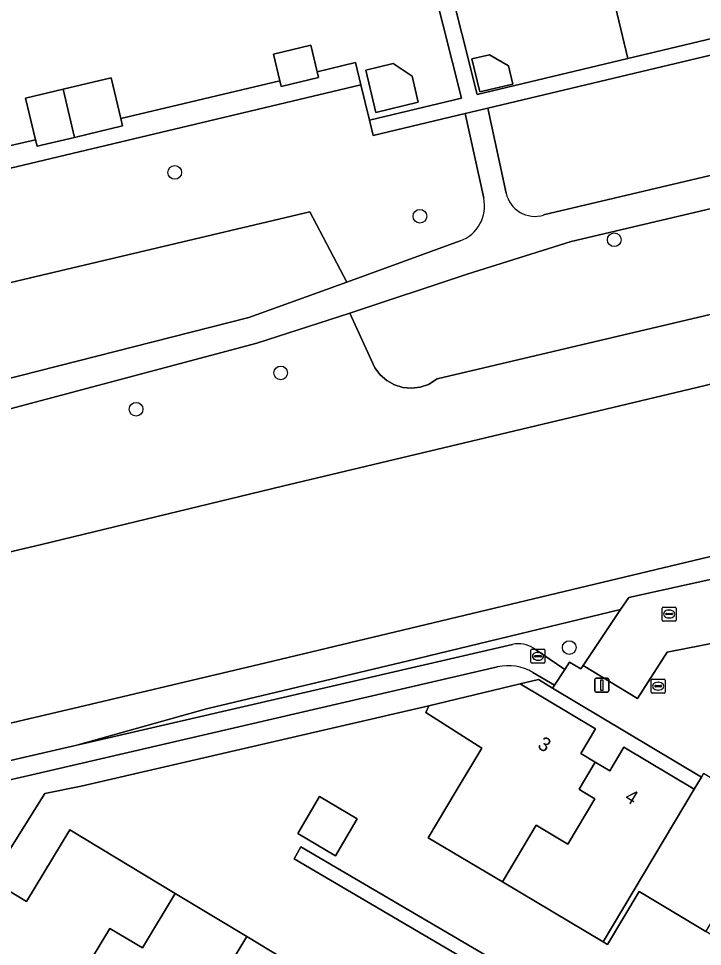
# Model space of a CAD drawing. Extents: x 158455 to 159797, y 387218 to 388672.
# Drawn here: x 159178.4 to 159227.3, y 388238.9 to 388305.2 of the extents above; entities that cross this region are included whole.
import ezdxf

# ---------------------------------------------------------------- set-up
doc = ezdxf.new("R2010")
doc.units = 0
for name, color, linetype in [('IMGEO_Boom', 7, 'Continuous'), ('IMGEO_Brandkraan', 7, 'Continuous'), ('IMGEO_Erf', 7, 'Continuous'), ('IMGEO_Groenvoorziening', 7, 'Continuous'), ('IMGEO_Haag', 7, 'Continuous'), ('IMGEO_Kolk', 7, 'Continuous'), ('IMGEO_Lichtmast', 7, 'Continuous'), ('IMGEO_Meer_plas_ven_vijver', 7, 'Continuous'), ('IMGEO_Pand', 7, 'Continuous'), ('IMGEO_Pand_nummerreeks', 7, 'Continuous'), ('IMGEO_Parkeervlak_open', 7, 'Continuous'), ('IMGEO_Rijbaan_lokaal_open', 7, 'Continuous'), ('IMGEO_Rioolput', 7, 'Continuous'), ('IMGEO_Voetpad_halfverhard', 7, 'Continuous'), ('IMGEO_Voetpad_open', 7, 'Continuous'), ('IMGEO_Walbescherming', 7, 'Continuous')]:
    doc.layers.add(name, color=color, linetype=linetype)

msp = doc.modelspace()

# ---------------------------------------------------------------- linework, layer by layer
at = {"layer": 'IMGEO_Boom'}
for centre in [(159189.586, 388294.181), (159207.092, 388291.044), (159220.965, 388289.362), (159197.15, 388279.855), (159186.83, 388277.259), (159217.747, 388260.225)]:
    msp.add_circle(centre, 0.489, dxfattribs=at)
at = {"layer": 'IMGEO_Brandkraan'}
for p, q in [((159215.016, 388259.181), (159215.016, 388260.033)), ((159215.091, 388260.107), (159215.943, 388260.107)), ((159215.275, 388259.601), (159215.275, 388259.613)), ((159215.318, 388259.65), (159215.716, 388259.65)), ((159215.504, 388259.887), (159215.529, 388259.887)), ((159215.759, 388259.613), (159215.759, 388259.601)), ((159216.017, 388260.033), (159216.017, 388259.181)), ((159215.943, 388259.107), (159215.091, 388259.107)), ((159215.713, 388259.564), (159215.315, 388259.564)), ((159215.527, 388259.327), (159215.502, 388259.327))]:
    msp.add_line(p, q, dxfattribs=at)
for points in [[(159215.016, 388259.181), (159215.016, 388260.033)], [(159215.091, 388260.107), (159215.943, 388260.107)], [(159216.017, 388260.033), (159216.017, 388259.181)], [(159215.943, 388259.107), (159215.091, 388259.107)]]:
    msp.add_lwpolyline(points, dxfattribs=at)
for centre, radius, start, end in [((159215.093, 388260.031), 0.0765, 91.55205, 178.44795), ((159215.093, 388260.031), 0.0765, 91.55205, 178.44795), ((159215.315, 388259.61), 0.0403, 85.87752, 175.75265), ((159215.312, 388259.6), 0.0366, 178.93798, 274.71019), ((159215.716, 388259.607), 0.043, 264.86636, 352.45326), ((159215.72, 388259.612), 0.0386, 1.73085, 96.63898), ((159215.941, 388260.031), 0.0765, 1.55205, 88.44795), ((159215.941, 388260.031), 0.0765, 1.55205, 88.44795), ((159215.093, 388259.183), 0.0765, 181.55205, 268.44795), ((159215.093, 388259.183), 0.0765, 181.55205, 268.44795), ((159215.941, 388259.183), 0.0765, 271.55205, 358.44795), ((159215.941, 388259.183), 0.0765, 271.55205, 358.44795)]:
    msp.add_arc(centre, radius, start, end, dxfattribs=at)
for centre, major_axis, ratio, start_param, end_param in [((159215.503, 388259.607), (-0.387, 0.002), 0.722429, 4.712389, 7.853982), ((159215.528, 388259.607), (-0.39, 0.002), 0.717154, 1.570796, 4.712389)]:
    msp.add_ellipse(centre, major_axis=major_axis, ratio=ratio, start_param=start_param, end_param=end_param, dxfattribs=at)
at = {"layer": 'IMGEO_Erf'}
for points in [[(159217.739, 388319.905), (159214.696, 388319.18), (159214.554, 388319.776), (159213.225, 388325.35), (159216.268, 388326.076), (159219.401, 388326.823), (159218.652, 388330.107), (159204.858, 388326.861), (159204.387, 388326.75), (159206.502, 388318.338), (159207.471, 388314.484), (159211.31, 388315.4), (159212.031, 388312.377), (159212.746, 388309.379), (159208.981, 388308.481), (159211.176, 388299.751), (159221.929, 388302.314), (159220.519, 388308.233), (159219.129, 388314.068)], [(159212.057, 388302.588), (159213.411, 388301.801), (159213.725, 388300.489), (159211.363, 388299.924), (159210.798, 388302.287)], [(159205.186, 388301.962), (159206.528, 388301.052), (159206.973, 388299.187), (159203.952, 388298.465), (159203.229, 388301.494)], [(159215.549, 388257.945), (159214.24, 388257.63), (159219.625, 388254.414), (159218.573, 388252.651), (159219.605, 388252.035), (159220.636, 388251.419), (159221.651, 388253.119), (159226.674, 388250.119), (159227.179, 388250.965), (159216.565, 388257.335)], [(159201.074, 388245.36), (159198.369, 388246.946), (159199.915, 388249.583), (159202.62, 388247.997)]]:
    msp.add_lwpolyline(points, close=True, dxfattribs=at)
for points in [[(159170.801, 388294.482), (159179.653, 388296.508), (159178.945, 388299.481), (159181.619, 388300.118), (159185.048, 388300.935), (159185.74, 388298.028), (159197.084, 388300.73), (159196.63, 388302.633), (159199.297, 388303.27), (159199.752, 388301.366), (159202.502, 388302.021), (159202.879, 388300.439), (159203.48, 388297.916), (159210.053, 388299.483), (159205.42, 388317.906)], [(159232.521, 388236.953), (159227.503, 388239.949), (159222.732, 388242.798), (159220.469, 388239.009), (159220.161, 388239.193), (159212.981, 388243.48), (159207.681, 388246.645), (159209.684, 388250), (159211.503, 388253.046), (159207.515, 388255.594), (159207.729, 388256.065), (159182.901, 388250.325), (159180.313, 388249.804), (159176.437, 388243.633), (159179.013, 388242.079), (159182.095, 388247.195), (159189.614, 388242.663), (159194.726, 388239.581), (159202.168, 388235.095)], [(159215.587, 388234.878), (159198.106, 388245.131), (159198.584, 388245.986), (159216.088, 388235.717)]]:
    msp.add_lwpolyline(points, dxfattribs=at)
at = {"layer": 'IMGEO_Groenvoorziening'}
for points in [[(159098.736, 388324.747), (159111.164, 388294.006), (159114.225, 388286.503), (159118.712, 388285.478), (159120.785, 388281.472), (159125.62, 388268.209), (159127.554, 388264.203), (159128.245, 388261.578), (159129.488, 388259.229), (159131.837, 388258.815), (159133.909, 388259.644), (159138.745, 388259.92), (159140.521, 388258.292), (159180.077, 388267.596), (159197.291, 388271.77), (159226.366, 388278.68), (159240.151, 388282.002), (159242.599, 388282.559), (159246.527, 388283.452), (159247.324, 388283.633), (159258.387, 388286.258)], [(159211.641, 388292.334), (159210.329, 388298.386), (159203.742, 388296.816), (159203.48, 388297.916), (159202.879, 388300.439), (159153.746, 388288.731), (159153.868, 388288.203), (159151.988, 388287.755), (159124.611, 388303.082), (159125.994, 388306.172), (159124.696, 388309.515), (159119.659, 388307.373)], [(159238.877, 388298.162), (159238.799, 388298.5), (159237.338, 388304.821), (159211.928, 388298.766), (159213.244, 388292.695)], [(159215.922, 388291.135), (159237.81, 388296.308), (159238.877, 388298.162)], [(159238.331, 388294.051), (159217.884, 388289.24), (159210.455, 388286.911), (159202.093, 388284.114), (159203.874, 388280.211), (159204.249, 388279.711), (159204.72, 388279.299), (159205.266, 388278.995), (159205.863, 388278.811), (159206.486, 388278.755), (159207.106, 388278.829), (159207.698, 388279.031), (159208.328, 388279.425), (159237.696, 388286.369)], [(159164.351, 388276.041), (159168.93, 388277.205), (159170.504, 388284.575), (159199.239, 388291.372)], [(159199.239, 388291.372), (159201.881, 388286.347), (159209.956, 388289.282)], [(159252.627, 388289.946), (159245.102, 388288.821), (159245.727, 388286.216), (159241.848, 388285.315), (159241.206, 388288.092), (159237.696, 388286.369), (159208.328, 388279.425), (159207.698, 388279.031), (159207.106, 388278.829), (159206.486, 388278.755), (159205.863, 388278.811), (159205.266, 388278.995), (159204.72, 388279.299), (159204.249, 388279.711), (159203.874, 388280.211), (159202.093, 388284.114), (159195.44, 388281.988), (159165.383, 388273.979)], [(159254.646, 388273.156), (159249.974, 388271.978), (159249.385, 388271.836), (159245.461, 388270.891), (159243.582, 388270.438), (159228.828, 388266.972), (159196.084, 388259.134), (159182.716, 388255.974), (159146.612, 388247.495), (159136.359, 388245.036)], [(159131.574, 388240.239), (159142.507, 388243.053), (159143.349, 388243.209), (159165.456, 388248.457), (159172.826, 388250.521), (159173.019, 388250.703), (159174.124, 388251.296), (159182.602, 388253.259), (159191.845, 388255.847), (159206.244, 388259.282), (159221.41, 388262.938), (159221.995, 388263.812), (159232.87, 388266.219), (159239.544, 388267.856), (159245.072, 388268.975), (159245.419, 388267.978), (159245.846, 388268.079), (159250.447, 388269.154), (159255.012, 388270.14)], [(159221.41, 388262.938), (159206.244, 388259.282), (159191.845, 388255.847), (159182.602, 388253.259), (159213.702, 388260.458)], [(159215.201, 388260.176), (159217.425, 388258.66), (159217.771, 388259.193), (159218.574, 388258.699), (159218.748, 388258.959), (159221.41, 388262.938)], [(159212.627, 388258.841), (159179.385, 388251.147), (159176.026, 388250.369), (159175.327, 388250), (159170.713, 388245.003), (159170.891, 388244.839), (159168.859, 388242.679), (159167.947, 388241.642), (159170.382, 388239.402), (159173.867, 388245.184), (159176.437, 388243.633), (159180.313, 388249.804)], [(159180.313, 388249.804), (159182.901, 388250.325), (159207.729, 388256.065), (159214.24, 388257.63), (159215.549, 388257.945), (159216.565, 388257.335), (159216.702, 388257.546), (159215.149, 388258.456)]]:
    msp.add_lwpolyline(points, dxfattribs=at)
msp.add_lwpolyline([(159168.93, 388277.205), (159194.881, 388283.803), (159201.881, 388286.347), (159199.239, 388291.372), (159170.504, 388284.575)], close=True, dxfattribs=at)
for centre, radius, start, end in [((159209.051, 388291.773), 2.65, 289.9706, 12.22349), ((159215.296, 388293.139), 2.1, 192.20927, 287.34705), ((159214.13, 388258.606), 1.9, 55.68497, 103.00649), ((159213.406, 388255.491), 3.439, 59.54963, 103.09123)]:
    msp.add_arc(centre, radius, start, end, dxfattribs=at)
at = {"layer": 'IMGEO_Haag'}
for points in [[(159212.627, 388258.841), (159179.385, 388251.147), (159176.026, 388250.369), (159175.327, 388250), (159170.713, 388245.003), (159170.891, 388244.839), (159168.859, 388242.679), (159167.947, 388241.642), (159170.382, 388239.402), (159173.867, 388245.184), (159176.437, 388243.633), (159180.313, 388249.804)], [(159180.313, 388249.804), (159182.901, 388250.325), (159207.729, 388256.065), (159214.24, 388257.63), (159215.549, 388257.945), (159216.565, 388257.335), (159216.702, 388257.546), (159215.149, 388258.456)]]:
    msp.add_lwpolyline(points, dxfattribs=at)
msp.add_arc((159213.406, 388255.491), 3.439, 59.54963, 103.09123, dxfattribs=at)
at = {"layer": 'IMGEO_Kolk'}
for p, q in [((159223.597, 388257.048), (159223.597, 388257.9)), ((159223.672, 388257.974), (159224.524, 388257.974)), ((159224.085, 388257.754), (159224.11, 388257.754)), ((159224.598, 388257.9), (159224.598, 388257.048)), ((159224.524, 388256.974), (159223.672, 388256.974)), ((159223.856, 388257.468), (159223.856, 388257.48)), ((159224.294, 388257.431), (159223.896, 388257.431)), ((159223.899, 388257.517), (159224.297, 388257.517)), ((159224.108, 388257.194), (159224.083, 388257.194)), ((159224.34, 388257.48), (159224.34, 388257.468))]:
    msp.add_line(p, q, dxfattribs=at)
for points in [[(159223.597, 388257.048), (159223.597, 388257.9)], [(159223.672, 388257.974), (159224.524, 388257.974)], [(159224.598, 388257.9), (159224.598, 388257.048)], [(159224.524, 388256.974), (159223.672, 388256.974)]]:
    msp.add_lwpolyline(points, dxfattribs=at)
for centre, radius, start, end in [((159223.674, 388257.898), 0.0765, 91.55205, 178.44795), ((159223.674, 388257.898), 0.0765, 91.55205, 178.44795), ((159224.522, 388257.898), 0.0765, 1.55205, 88.44795), ((159224.522, 388257.898), 0.0765, 1.55205, 88.44795), ((159223.674, 388257.05), 0.0765, 181.55205, 268.44795), ((159223.674, 388257.05), 0.0765, 181.55205, 268.44795), ((159223.896, 388257.477), 0.0403, 85.87752, 175.75265), ((159223.893, 388257.467), 0.0366, 178.93798, 274.71019), ((159224.297, 388257.474), 0.043, 264.86636, 352.45326), ((159224.301, 388257.479), 0.0386, 1.73085, 96.63898), ((159224.522, 388257.05), 0.0765, 271.55205, 358.44795), ((159224.522, 388257.05), 0.0765, 271.55205, 358.44795)]:
    msp.add_arc(centre, radius, start, end, dxfattribs=at)
for centre, major_axis, ratio, start_param, end_param in [((159224.084, 388257.474), (-0.387, 0.002), 0.722429, 4.712389, 7.853982), ((159224.109, 388257.474), (-0.39, 0.002), 0.717154, 1.570796, 4.712389)]:
    msp.add_ellipse(centre, major_axis=major_axis, ratio=ratio, start_param=start_param, end_param=end_param, dxfattribs=at)
at = {"layer": 'IMGEO_Lichtmast'}
for p, q in [((159219.578, 388257.139), (159219.578, 388257.939)), ((159219.578, 388257.939), (159219.578, 388257.139)), ((159219.678, 388258.039), (159220.468, 388258.039)), ((159220.468, 388258.039), (159219.678, 388258.039)), ((159220.568, 388257.939), (159220.568, 388257.139)), ((159220.568, 388257.139), (159220.568, 388257.939)), ((159220.468, 388257.039), (159219.678, 388257.039)), ((159219.678, 388257.039), (159220.468, 388257.039))]:
    msp.add_line(p, q, dxfattribs=at)
msp.add_lwpolyline([(159219.998, 388257.914), (159220.148, 388257.914), (159220.148, 388257.164), (159219.998, 388257.164), (159219.998, 388257.914)], dxfattribs=at)
for centre, start, end in [((159219.678, 388257.939), 90, 180), ((159219.678, 388257.939), 90, 180), ((159220.468, 388257.939), 0, 90), ((159220.468, 388257.939), 360, 90), ((159219.678, 388257.139), 180, 270), ((159219.678, 388257.139), 180, 270), ((159220.468, 388257.139), 270, 0), ((159220.468, 388257.139), 270, 0)]:
    msp.add_arc(centre, 0.1, start, end, dxfattribs=at)
at = {"layer": 'IMGEO_Meer_plas_ven_vijver'}
for points in [[(159258.387, 388286.258), (159247.324, 388283.633), (159246.527, 388283.452), (159242.599, 388282.559), (159240.151, 388282.002), (159226.366, 388278.68), (159197.291, 388271.77), (159180.077, 388267.596), (159140.521, 388258.292)], [(159127.281, 388242.872), (159136.359, 388245.036), (159146.612, 388247.495), (159182.716, 388255.974), (159196.084, 388259.134), (159228.828, 388266.972), (159243.582, 388270.438), (159245.461, 388270.891), (159249.385, 388271.836), (159249.974, 388271.978), (159254.646, 388273.156)]]:
    msp.add_lwpolyline(points, dxfattribs=at)
at = {"layer": 'IMGEO_Pand'}
for points in [[(159228.998, 388310.248), (159220.519, 388308.233), (159221.929, 388302.314), (159230.517, 388304.36), (159235.38, 388305.519), (159234.66, 388308.541), (159229.687, 388307.356)], [(159196.63, 388302.633), (159197.084, 388300.73), (159197.181, 388300.325), (159199.848, 388300.962), (159199.752, 388301.366), (159199.297, 388303.27)], [(159210.798, 388302.287), (159211.363, 388299.924), (159213.725, 388300.489), (159213.411, 388301.801), (159212.057, 388302.588)], [(159203.229, 388301.494), (159203.952, 388298.465), (159206.973, 388299.187), (159206.528, 388301.052), (159205.186, 388301.962)], [(159185.048, 388300.935), (159181.619, 388300.118), (159182.438, 388296.683), (159185.866, 388297.499), (159185.74, 388298.028)], [(159181.619, 388300.118), (159178.945, 388299.481), (159179.653, 388296.508), (159179.763, 388296.046), (159182.438, 388296.683)], [(159219.587, 388249.428), (159218.629, 388250), (159218.453, 388250.105), (159219.605, 388252.035), (159218.573, 388252.651), (159219.625, 388254.414), (159214.24, 388257.63), (159207.729, 388256.065), (159207.515, 388255.594), (159211.503, 388253.046), (159209.684, 388250), (159207.681, 388246.645), (159212.981, 388243.48), (159215.388, 388247.539), (159217.652, 388246.187)], [(159220.161, 388239.193), (159220.469, 388239.009), (159222.732, 388242.798), (159227.503, 388239.949), (159227.588, 388240.092), (159233.555, 388250), (159234.994, 388252.39), (159232.379, 388253.951), (159230.02, 388250), (159229.852, 388249.718), (159229.38, 388250), (159227.333, 388251.223), (159227.179, 388250.965), (159226.674, 388250.119)], [(159220.161, 388239.193), (159226.674, 388250.119), (159221.651, 388253.119), (159220.636, 388251.419), (159219.605, 388252.035), (159218.453, 388250.105), (159218.629, 388250), (159219.587, 388249.428), (159217.652, 388246.187), (159215.388, 388247.539), (159212.981, 388243.48)], [(159201.074, 388245.36), (159202.62, 388247.997), (159199.915, 388249.583), (159198.369, 388246.946)], [(159182.888, 388234.102), (159184.054, 388236.036), (159182.891, 388236.736), (159184.958, 388240.167), (159187.278, 388238.769), (159189.614, 388242.663), (159182.095, 388247.195), (159179.013, 388242.079), (159176.437, 388243.633), (159172.957, 388237.849), (159180.838, 388233.096), (159181.829, 388234.74)], [(159194.726, 388239.581), (159189.614, 388242.663), (159187.278, 388238.769), (159184.958, 388240.167), (159182.891, 388236.736), (159184.054, 388236.036), (159182.888, 388234.102), (159183.944, 388233.465), (159182.918, 388231.762), (159188.121, 388228.626)], [(159194.726, 388239.581), (159188.121, 388228.626), (159193.322, 388225.491), (159194.323, 388227.151), (159195.39, 388226.508), (159196.556, 388228.44), (159195.391, 388229.143), (159197.484, 388232.612), (159199.818, 388231.204), (159202.168, 388235.095)]]:
    msp.add_lwpolyline(points, close=True, dxfattribs=at)
at = {"layer": 'IMGEO_Parkeervlak_open'}
msp.add_lwpolyline([(159232.146, 388261.355), (159236.491, 388258.747), (159238.918, 388262.683), (159236.944, 388263.838), (159232.87, 388266.219), (159221.995, 388263.812), (159221.41, 388262.938), (159218.748, 388258.959), (159222.626, 388256.578), (159224.731, 388259.892)], close=True, dxfattribs=at)
at = {"layer": 'IMGEO_Rijbaan_lokaal_open'}
msp.add_lwpolyline([(159232.146, 388261.355), (159224.731, 388259.892), (159222.626, 388256.578), (159218.748, 388258.959), (159218.574, 388258.699), (159217.771, 388259.193), (159217.425, 388258.66), (159216.702, 388257.546), (159216.565, 388257.335), (159227.179, 388250.965), (159227.333, 388251.223)], dxfattribs=at)
at = {"layer": 'IMGEO_Rioolput'}
for p, q in [((159224.379, 388262.197), (159224.379, 388263.049)), ((159224.454, 388263.123), (159225.306, 388263.123)), ((159225.38, 388263.049), (159225.38, 388262.197)), ((159224.638, 388262.617), (159224.638, 388262.629)), ((159225.076, 388262.58), (159224.678, 388262.58)), ((159224.681, 388262.666), (159225.079, 388262.666)), ((159224.89, 388262.343), (159224.865, 388262.343)), ((159224.867, 388262.903), (159224.892, 388262.903)), ((159225.122, 388262.629), (159225.122, 388262.617)), ((159225.306, 388262.123), (159224.454, 388262.123))]:
    msp.add_line(p, q, dxfattribs=at)
for points in [[(159224.379, 388262.197), (159224.379, 388263.049)], [(159224.454, 388263.123), (159225.306, 388263.123)], [(159225.38, 388263.049), (159225.38, 388262.197)], [(159225.306, 388262.123), (159224.454, 388262.123)]]:
    msp.add_lwpolyline(points, dxfattribs=at)
for centre, radius, start, end in [((159224.456, 388263.047), 0.0765, 91.55205, 178.44795), ((159224.456, 388263.047), 0.0765, 91.55205, 178.44795), ((159225.304, 388263.047), 0.0765, 1.55205, 88.44795), ((159225.304, 388263.047), 0.0765, 1.55205, 88.44795), ((159224.678, 388262.626), 0.0403, 85.87752, 175.75265), ((159224.675, 388262.616), 0.0366, 178.93798, 274.71019), ((159225.079, 388262.623), 0.043, 264.86636, 352.45326), ((159225.083, 388262.628), 0.0386, 1.73085, 96.63898), ((159224.456, 388262.199), 0.0765, 181.55205, 268.44795), ((159224.456, 388262.199), 0.0765, 181.55205, 268.44795), ((159225.304, 388262.199), 0.0765, 271.55205, 358.44795), ((159225.304, 388262.199), 0.0765, 271.55205, 358.44795)]:
    msp.add_arc(centre, radius, start, end, dxfattribs=at)
for centre, major_axis, ratio, start_param, end_param in [((159224.866, 388262.623), (-0.387, 0.002), 0.722429, 4.712389, 7.853982), ((159224.891, 388262.623), (-0.39, 0.002), 0.717154, 1.570796, 4.712389)]:
    msp.add_ellipse(centre, major_axis=major_axis, ratio=ratio, start_param=start_param, end_param=end_param, dxfattribs=at)
at = {"layer": 'IMGEO_Voetpad_halfverhard'}
for points in [[(159213.244, 388292.695), (159211.928, 388298.766), (159210.329, 388298.386), (159211.641, 388292.334)], [(159239.973, 388293.425), (159239.73, 388294.476), (159238.877, 388298.162), (159237.81, 388296.308), (159215.922, 388291.135)], [(159165.383, 388273.979), (159195.44, 388281.988), (159202.093, 388284.114), (159210.455, 388286.911), (159217.884, 388289.24), (159238.331, 388294.051)], [(159209.956, 388289.282), (159201.881, 388286.347), (159194.881, 388283.803), (159168.93, 388277.205), (159164.351, 388276.041)]]:
    msp.add_lwpolyline(points, dxfattribs=at)
for centre, radius, start, end in [((159209.051, 388291.773), 2.65, 289.9706, 12.22349), ((159215.296, 388293.139), 2.1, 192.20927, 287.34705)]:
    msp.add_arc(centre, radius, start, end, dxfattribs=at)
at = {"layer": 'IMGEO_Voetpad_open'}
for points in [[(159207.471, 388314.484), (159206.502, 388318.338), (159204.387, 388326.75), (159203.366, 388326.51), (159204.527, 388321.647), (159204.796, 388320.523), (159205.42, 388317.906), (159210.053, 388299.483), (159203.48, 388297.916), (159203.742, 388296.816), (159210.329, 388298.386), (159211.928, 388298.766), (159237.338, 388304.821), (159237.091, 388305.887), (159235.38, 388305.519), (159230.517, 388304.36), (159221.929, 388302.314), (159211.176, 388299.751), (159208.981, 388308.481), (159208.907, 388308.463), (159208.192, 388311.462), (159207.718, 388313.448)], [(159202.879, 388300.439), (159202.502, 388302.021), (159199.752, 388301.366), (159199.848, 388300.962), (159197.181, 388300.325), (159197.084, 388300.73), (159185.74, 388298.028), (159185.866, 388297.499), (159182.438, 388296.683), (159179.763, 388296.046), (159179.653, 388296.508), (159170.801, 388294.482), (159171.011, 388293.653), (159167.867, 388292.857), (159165.235, 388292.19), (159165.007, 388293.09), (159159.152, 388291.695), (159159.361, 388290.87), (159156.228, 388290.076), (159153.585, 388289.407), (159153.746, 388288.731)], [(159217.557, 388234.838), (159216.088, 388235.717), (159198.584, 388245.986), (159198.106, 388245.131), (159215.587, 388234.878), (159217.055, 388234), (159221.139, 388232.842), (159224.59, 388230.833), (159226.18, 388229.875), (159228.773, 388228.346), (159228.856, 388228.472), (159231.502, 388226.737), (159240.424, 388221.466), (159241.079, 388222.534), (159234.676, 388226.459), (159234.402, 388226.011), (159228.547, 388229.6), (159222.985, 388233.009)]]:
    msp.add_lwpolyline(points, close=True, dxfattribs=at)
for points in [[(159213.702, 388260.458), (159182.602, 388253.259), (159174.124, 388251.296), (159173.019, 388250.703), (159172.826, 388250.521), (159172.273, 388250), (159167.728, 388245.714), (159166.763, 388244.666), (159165.031, 388244.188), (159165.512, 388242.467), (159167.947, 388241.642), (159168.859, 388242.679), (159170.891, 388244.839), (159170.713, 388245.003), (159175.327, 388250)], [(159215.149, 388258.456), (159216.702, 388257.546), (159217.425, 388258.66), (159215.201, 388260.176)], [(159175.327, 388250), (159176.026, 388250.369), (159179.385, 388251.147), (159212.627, 388258.841)]]:
    msp.add_lwpolyline(points, dxfattribs=at)
for centre, radius, start, end in [((159214.13, 388258.606), 1.9, 55.68497, 103.00649), ((159213.406, 388255.491), 3.439, 59.54963, 103.09123)]:
    msp.add_arc(centre, radius, start, end, dxfattribs=at)
at = {"layer": 'IMGEO_Walbescherming'}
for points in [[(159240.151, 388282.002), (159226.366, 388278.68)], [(159197.291, 388271.77), (159180.077, 388267.596)], [(159196.084, 388259.134), (159182.716, 388255.974)]]:
    msp.add_lwpolyline(points, dxfattribs=at)

# ---------------------------------------------------------------- texts
at = {"layer": 'IMGEO_Pand_nummerreeks'}
for s, rotation, p in [('3', 328.86547, (159215.416, 388253.087)), ('4', 328.86511, (159221.634, 388249.331))]:
    msp.add_text(s, height=1, rotation=rotation, dxfattribs=at).set_placement(p)

doc.saveas('drawing.dxf')
